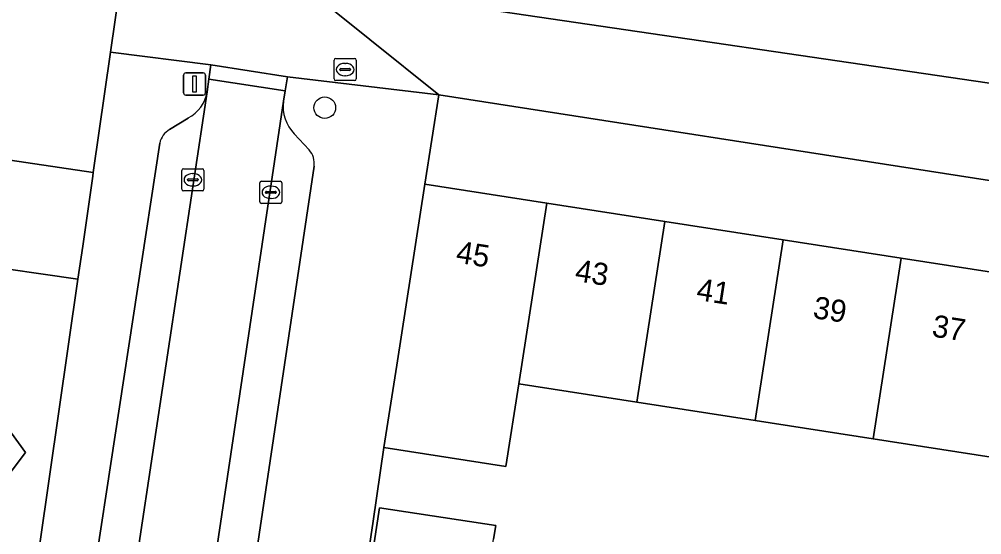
# Model space of a CAD drawing. Extents: x 163008 to 163854, y 382777 to 383982.
# Drawn here: x 163559.84 to 163603.32, y 383383.97 to 383407.26 of the extents above; entities that cross this region are included whole.
import ezdxf

# ---------------------------------------------------------------- set-up
doc = ezdxf.new("R2010")
doc.units = 0
for name, color, linetype in [('IMGEO_Boom', 7, 'Continuous'), ('IMGEO_Brandkraan', 7, 'Continuous'), ('IMGEO_Erf', 7, 'Continuous'), ('IMGEO_Groenvoorziening', 7, 'Continuous'), ('IMGEO_Kolk', 7, 'Continuous'), ('IMGEO_Lichtmast', 7, 'Continuous'), ('IMGEO_Muur', 7, 'Continuous'), ('IMGEO_Pand', 7, 'Continuous'), ('IMGEO_Pand_nummerreeks', 7, 'Continuous'), ('IMGEO_Parkeervlak_open', 7, 'Continuous'), ('IMGEO_Rijbaan_lokaal_open', 7, 'Continuous'), ('IMGEO_Voetpad_open', 7, 'Continuous')]:
    doc.layers.add(name, color=color, linetype=linetype)

msp = doc.modelspace()

# ---------------------------------------------------------------- linework, layer by layer
at = {"layer": 'IMGEO_Boom'}
msp.add_circle((163573.637, 383403.264), 0.489, dxfattribs=at)
at = {"layer": 'IMGEO_Brandkraan'}
for p, q in [((163574.133, 383405.487), (163574.985, 383405.487)), ((163574.058, 383404.561), (163574.058, 383405.413)), ((163574.36, 383405.03), (163574.758, 383405.03)), ((163574.546, 383405.267), (163574.571, 383405.267)), ((163575.059, 383405.413), (163575.059, 383404.561)), ((163574.317, 383404.981), (163574.317, 383404.993)), ((163574.755, 383404.944), (163574.357, 383404.944)), ((163574.569, 383404.707), (163574.544, 383404.707)), ((163574.801, 383404.993), (163574.801, 383404.981)), ((163574.985, 383404.487), (163574.133, 383404.487))]:
    msp.add_line(p, q, dxfattribs=at)
for points in [[(163574.133, 383405.487), (163574.985, 383405.487)], [(163574.058, 383404.561), (163574.058, 383405.413)], [(163575.059, 383405.413), (163575.059, 383404.561)], [(163574.985, 383404.487), (163574.133, 383404.487)]]:
    msp.add_lwpolyline(points, dxfattribs=at)
for centre, radius, start, end in [((163574.135, 383405.411), 0.0765, 91.552, 178.448), ((163574.135, 383405.411), 0.0765, 91.552, 178.448), ((163574.983, 383405.411), 0.0765, 1.552, 88.448), ((163574.983, 383405.411), 0.0765, 1.552, 88.448), ((163574.357, 383404.99), 0.0403, 85.8775, 175.7526), ((163574.762, 383404.992), 0.0386, 1.7309, 96.639), ((163574.354, 383404.98), 0.0366, 178.938, 274.7102), ((163574.758, 383404.987), 0.043, 264.8664, 352.4533), ((163574.135, 383404.563), 0.0765, 181.552, 268.448), ((163574.135, 383404.563), 0.0765, 181.552, 268.448), ((163574.983, 383404.563), 0.0765, 271.552, 358.448), ((163574.983, 383404.563), 0.0765, 271.552, 358.448)]:
    msp.add_arc(centre, radius, start, end, dxfattribs=at)
for centre, major_axis, ratio, start_param, end_param in [((163574.545, 383404.987), (-0.387, 0.002), 0.722429, 4.712389, 7.853982), ((163574.57, 383404.987), (-0.39, 0.002), 0.717154, 1.570796, 4.712389)]:
    msp.add_ellipse(centre, major_axis=major_axis, ratio=ratio, start_param=start_param, end_param=end_param, dxfattribs=at)
at = {"layer": 'IMGEO_Erf'}
msp.add_lwpolyline([(163627.183, 383396.315), (163578.787, 383403.841), (163578.16, 383399.801), (163583.671, 383398.945), (163589.007, 383398.117), (163594.343, 383397.288), (163599.679, 383396.46), (163605.015, 383395.631), (163610.35, 383394.803), (163615.687, 383393.974), (163621.023, 383393.146), (163626.536, 383392.29)], close=True, dxfattribs=at)
for points in [[(163603.746, 383387.465), (163598.41, 383388.293), (163593.074, 383389.122), (163587.738, 383389.95), (163582.402, 383390.779), (163581.823, 383387.052), (163576.313, 383387.908), (163575.829, 383384.585), (163575.447, 383382.043)], [(163575.634, 383382.015), (163576.109, 383385.178), (163581.364, 383384.389), (163581.268, 383383.768)]]:
    msp.add_lwpolyline(points, dxfattribs=at)
at = {"layer": 'IMGEO_Groenvoorziening'}
msp.add_lwpolyline([(163563.384, 383411.673), (163542.116, 383414.889), (163541.492, 383414.404), (163541.306, 383414.211), (163540.512, 383408.036), (163558.723, 383405.261), (163558.002, 383401.109), (163558.6, 383401.02), (163563.183, 383400.336), (163563.964, 383405.766), (163564.583, 383410.067)], dxfattribs=at)
for points in [[(163604.692, 383404.228), (163605.652, 383410.043), (163590.288, 383412.437), (163582.083, 383413.641), (163580.583, 383413.817), (163580.375, 383412.529), (163577.836, 383412.939), (163577.152, 383409.574), (163580.657, 383408.861), (163580.46, 383407.774)], [(163557.661, 383396.211), (163557.013, 383391.94), (163560.12, 383387.681), (163555.426, 383381.484), (163555.356, 383381.025), (163559.044, 383371.599), (163562.49, 383395.521)], [(163555.426, 383381.484), (163560.12, 383387.681), (163557.013, 383391.94)]]:
    msp.add_lwpolyline(points, close=True, dxfattribs=at)
at = {"layer": 'IMGEO_Kolk'}
for p, q in [((163567.181, 383399.58), (163567.181, 383400.432)), ((163567.256, 383400.506), (163568.108, 383400.506)), ((163567.669, 383400.286), (163567.694, 383400.286)), ((163568.182, 383400.432), (163568.182, 383399.58)), ((163567.44, 383400), (163567.44, 383400.012)), ((163567.878, 383399.963), (163567.48, 383399.963)), ((163567.483, 383400.049), (163567.881, 383400.049)), ((163567.924, 383400.012), (163567.924, 383400)), ((163570.704, 383399.014), (163570.704, 383399.866)), ((163570.779, 383399.94), (163571.631, 383399.94)), ((163571.705, 383399.866), (163571.705, 383399.014)), ((163568.108, 383399.506), (163567.256, 383399.506)), ((163567.692, 383399.726), (163567.667, 383399.726)), ((163570.963, 383399.434), (163570.963, 383399.446)), ((163571.401, 383399.397), (163571.003, 383399.397)), ((163571.006, 383399.483), (163571.404, 383399.483)), ((163571.192, 383399.72), (163571.217, 383399.72)), ((163571.447, 383399.446), (163571.447, 383399.434)), ((163571.631, 383398.94), (163570.779, 383398.94)), ((163571.215, 383399.16), (163571.19, 383399.16))]:
    msp.add_line(p, q, dxfattribs=at)
for points in [[(163567.181, 383399.58), (163567.181, 383400.432)], [(163567.256, 383400.506), (163568.108, 383400.506)], [(163568.182, 383400.432), (163568.182, 383399.58)], [(163570.704, 383399.014), (163570.704, 383399.866)], [(163570.779, 383399.94), (163571.631, 383399.94)], [(163571.705, 383399.866), (163571.705, 383399.014)], [(163568.108, 383399.506), (163567.256, 383399.506)], [(163571.631, 383398.94), (163570.779, 383398.94)]]:
    msp.add_lwpolyline(points, dxfattribs=at)
for centre, radius, start, end in [((163567.258, 383400.43), 0.0765, 91.552, 178.448), ((163567.258, 383400.43), 0.0765, 91.552, 178.448), ((163568.106, 383400.43), 0.0765, 1.552, 88.448), ((163568.106, 383400.43), 0.0765, 1.552, 88.448), ((163567.48, 383400.009), 0.0403, 85.8775, 175.7526), ((163567.477, 383399.999), 0.0366, 178.938, 274.7102), ((163567.881, 383400.006), 0.043, 264.8664, 352.4533), ((163567.885, 383400.011), 0.0386, 1.7309, 96.639), ((163570.781, 383399.864), 0.0765, 91.552, 178.448), ((163570.781, 383399.864), 0.0765, 91.552, 178.448), ((163571.629, 383399.864), 0.0765, 1.552, 88.448), ((163571.629, 383399.864), 0.0765, 1.552, 88.448), ((163567.258, 383399.582), 0.0765, 181.552, 268.448), ((163567.258, 383399.582), 0.0765, 181.552, 268.448), ((163568.106, 383399.582), 0.0765, 271.552, 358.448), ((163568.106, 383399.582), 0.0765, 271.552, 358.448), ((163571.003, 383399.443), 0.0403, 85.8775, 175.7526), ((163571, 383399.433), 0.0366, 178.938, 274.7102), ((163571.404, 383399.44), 0.043, 264.8664, 352.4533), ((163571.408, 383399.445), 0.0386, 1.7309, 96.639), ((163570.781, 383399.016), 0.0765, 181.552, 268.448), ((163570.781, 383399.016), 0.0765, 181.552, 268.448), ((163571.629, 383399.016), 0.0765, 271.552, 358.448), ((163571.629, 383399.016), 0.0765, 271.552, 358.448)]:
    msp.add_arc(centre, radius, start, end, dxfattribs=at)
for centre, major_axis, ratio, start_param, end_param in [((163567.668, 383400.006), (-0.387, 0.002), 0.722429, 4.712389, 7.853982), ((163567.693, 383400.006), (-0.39, 0.002), 0.717154, 1.570796, 4.712389), ((163571.191, 383399.44), (-0.387, 0.002), 0.722429, 4.712389, 7.853982), ((163571.216, 383399.44), (-0.39, 0.002), 0.717154, 1.570796, 4.712389)]:
    msp.add_ellipse(centre, major_axis=major_axis, ratio=ratio, start_param=start_param, end_param=end_param, dxfattribs=at)
at = {"layer": 'IMGEO_Lichtmast'}
for p, q in [((163567.259, 383403.933), (163567.259, 383404.733)), ((163567.259, 383404.733), (163567.259, 383403.933)), ((163567.359, 383404.833), (163568.149, 383404.833)), ((163568.149, 383404.833), (163567.359, 383404.833)), ((163568.249, 383404.733), (163568.249, 383403.933)), ((163568.249, 383403.933), (163568.249, 383404.733)), ((163568.149, 383403.833), (163567.359, 383403.833)), ((163567.359, 383403.833), (163568.149, 383403.833))]:
    msp.add_line(p, q, dxfattribs=at)
msp.add_lwpolyline([(163567.679, 383404.708), (163567.829, 383404.708), (163567.829, 383403.958), (163567.679, 383403.958), (163567.679, 383404.708)], dxfattribs=at)
for centre, start, end in [((163567.359, 383404.733), 90, 180), ((163567.359, 383404.733), 90, 180), ((163568.149, 383404.733), 0, 90), ((163568.149, 383404.733), 360, 90), ((163567.359, 383403.933), 180, 270), ((163567.359, 383403.933), 180, 270), ((163568.149, 383403.933), 270, 0), ((163568.149, 383403.933), 270, 0)]:
    msp.add_arc(centre, 0.1, start, end, dxfattribs=at)
at = {"layer": 'IMGEO_Muur'}
msp.add_lwpolyline([(163575.829, 383384.585), (163576.313, 383387.908)], dxfattribs=at)
at = {"layer": 'IMGEO_Pand'}
for points in [[(163583.671, 383398.945), (163578.16, 383399.801), (163576.892, 383391.634), (163576.313, 383387.908), (163581.823, 383387.052), (163582.402, 383390.779)], [(163587.738, 383389.95), (163589.007, 383398.117), (163583.671, 383398.945), (163582.402, 383390.779)], [(163587.738, 383389.95), (163593.074, 383389.122), (163594.343, 383397.288), (163589.007, 383398.117)], [(163593.074, 383389.122), (163598.41, 383388.293), (163599.679, 383396.46), (163594.343, 383397.288)], [(163605.015, 383395.631), (163599.679, 383396.46), (163598.41, 383388.293), (163603.746, 383387.465)], [(163581.203, 383383.35), (163581.268, 383383.768), (163581.364, 383384.389), (163576.109, 383385.178), (163575.634, 383382.015), (163576.694, 383381.856), (163580.874, 383381.228)]]:
    msp.add_lwpolyline(points, close=True, dxfattribs=at)
at = {"layer": 'IMGEO_Parkeervlak_open'}
for points in [[(163561.53, 383358.913), (163568.333, 383403.976)], [(163571.77, 383403.557), (163565.038, 383358.436)], [(163567.475, 383402.798), (163566.628, 383402.275)], [(163572.939, 383401.354), (163572.261, 383402.081)], [(163566.186, 383401.665), (163563.155, 383381.865)], [(163567.195, 383360.806), (163570.322, 383381.664), (163573.153, 383400.619)]]:
    msp.add_lwpolyline(points, dxfattribs=at)
for centre, radius, start, end in [((163566.678, 383404.28), 1.682, 298.2631, 349.6012), ((163573.566, 383403.335), 1.81, 172.9456, 223.8544), ((163567.058, 383401.498), 0.888, 118.9824, 169.1642), ((163572.243, 383400.753), 0.92, 351.6548, 40.8118)]:
    msp.add_arc(centre, radius, start, end, dxfattribs=at)
at = {"layer": 'IMGEO_Rijbaan_lokaal_open'}
for points in [[(163571.848, 383404.033), (163571.952, 383404.665), (163568.487, 383405.196), (163568.407, 383404.56)], [(163571.77, 383403.557), (163571.848, 383404.033), (163568.407, 383404.56), (163568.333, 383403.976), (163561.53, 383358.913), (163561.47, 383358.526), (163564.969, 383357.978), (163565.038, 383358.436)]]:
    msp.add_lwpolyline(points, close=True, dxfattribs=at)
at = {"layer": 'IMGEO_Voetpad_open'}
for points in [[(163564.583, 383410.067), (163563.964, 383405.766), (163568.487, 383405.196), (163571.952, 383404.665), (163578.787, 383403.841), (163572.557, 383408.858), (163569.141, 383409.361), (163570.05, 383415.39), (163567.106, 383415.83), (163566.664, 383413.197), (163544.276, 383416.625), (163544.721, 383419.228), (163544.251, 383419.3)], [(163605.652, 383410.043), (163604.692, 383404.228), (163580.46, 383407.774)], [(163572.557, 383408.858), (163578.787, 383403.841), (163627.183, 383396.315), (163633.29, 383395.433), (163636.727, 383394.887), (163642.997, 383393.941), (163691.43, 383386.85), (163691.583, 383391.31), (163668.592, 383394.766), (163669.409, 383400.452), (163668.039, 383400.663), (163667.143, 383394.961), (163640.374, 383398.916), (163641.244, 383404.7), (163631.769, 383406.126), (163630.974, 383400.19), (163606.706, 383403.955), (163607.221, 383407.321), (163610.207, 383406.87), (163610.543, 383409.318)], [(163568.333, 383403.976), (163568.407, 383404.56), (163568.487, 383405.196), (163563.964, 383405.766), (163563.183, 383400.336), (163563.158, 383400.165), (163562.703, 383396.999), (163562.49, 383395.521), (163559.044, 383371.599), (163558.638, 383368.955), (163557.216, 383359.702), (163556.187, 383352.612), (163555.45, 383347.799), (163555.079, 383345.463), (163553.51, 383334.801), (163551.229, 383319.306), (163551.05, 383318.091), (163550.979, 383317.607), (163549.247, 383306.078), (163551.974, 383305.668)], [(163572.205, 383381.228), (163576.525, 383380.571), (163576.694, 383381.856), (163575.634, 383382.015), (163575.447, 383382.043), (163575.829, 383384.585), (163576.313, 383387.908), (163576.892, 383391.634), (163578.16, 383399.801), (163578.787, 383403.841), (163571.952, 383404.665), (163571.848, 383404.033), (163571.77, 383403.557)], [(163566.628, 383402.275), (163567.475, 383402.798)], [(163572.261, 383402.081), (163572.939, 383401.354)], [(163563.155, 383381.865), (163566.186, 383401.665)], [(163557.661, 383396.211), (163562.49, 383395.521), (163562.703, 383396.999), (163563.158, 383400.165), (163563.183, 383400.336), (163558.6, 383401.02)], [(163573.153, 383400.619), (163570.322, 383381.664), (163567.195, 383360.806)]]:
    msp.add_lwpolyline(points, dxfattribs=at)
for centre, radius, start, end in [((163566.678, 383404.28), 1.682, 298.2631, 349.6012), ((163573.566, 383403.335), 1.81, 172.9456, 223.8544), ((163567.058, 383401.498), 0.888, 118.9824, 169.1642), ((163572.243, 383400.753), 0.92, 351.6548, 40.8118)]:
    msp.add_arc(centre, radius, start, end, dxfattribs=at)

# ---------------------------------------------------------------- texts
at = {"layer": 'IMGEO_Pand_nummerreeks'}
for s, p in [('45', (163579.528, 383396.269)), ('43', (163584.903, 383395.435)), ('41', (163590.389, 383394.583)), ('39', (163595.653, 383393.765)), ('37', (163601.028, 383392.931))]:
    msp.add_text(s, height=1, rotation=351.1746, dxfattribs=at).set_placement(p)

doc.saveas('drawing.dxf')
